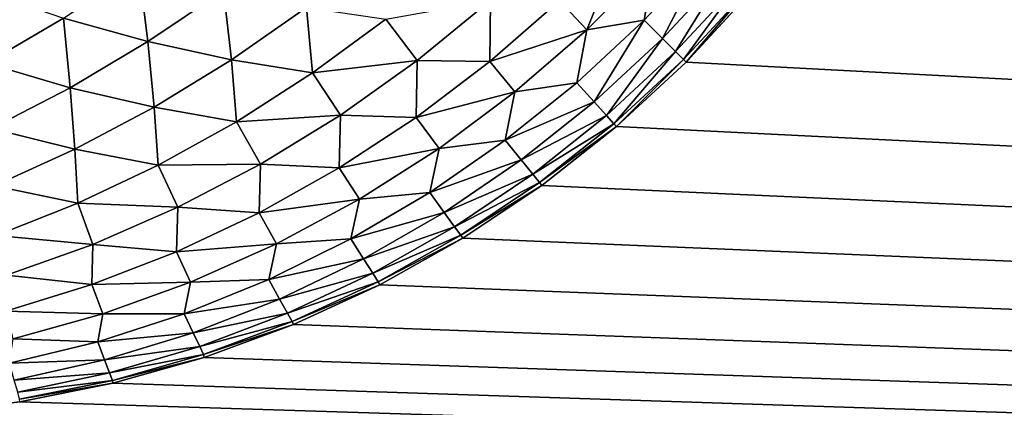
# Model space of a CAD drawing. Extents: x -302 to 302, y -900 to 900.
# Tile 276 of 656: x 117.06 to 118.931, y -878.982 to -878.246. Entities that reach past the tile are written whole.
import ezdxf

# ---------------------------------------------------------------- set-up
doc = ezdxf.new("R2010")
doc.units = 0
doc.header["$LTSCALE"] = 81.481481
for name, color, linetype in [('297', 7, 'CONTINUOUS'), ('3', 7, 'CONTINUOUS'), ('312', 7, 'CONTINUOUS'), ('98', 7, 'CONTINUOUS')]:
    doc.layers.add(name, color=color, linetype=linetype)

msp = doc.modelspace()

# ---------------------------------------------------------------- linework, layer by layer
at = {"layer": '297', "color": 7, "linetype": 'CONTINUOUS'}
for points in [[(118.4489, -878.1937), (118.3263, -878.3263), (118.4489, -878.1937, -22.7), (118.4489, -878.1937)], [(118.4489, -878.1937, -22.7), (118.3263, -878.3263), (118.3263, -878.3263, -22.7), (118.4489, -878.1937, -22.7)], [(118.3263, -878.3263), (118.1937, -878.4489), (118.3263, -878.3263, -22.7), (118.3263, -878.3263)], [(118.3263, -878.3263, -22.7), (118.1937, -878.4489), (118.1937, -878.4489, -22.7), (118.3263, -878.3263, -22.7)], [(118.1937, -878.4489), (118.0519, -878.5607), (118.1937, -878.4489, -22.7), (118.1937, -878.4489)], [(118.1937, -878.4489, -22.7), (118.0519, -878.5607), (118.0519, -878.5607, -22.7), (118.1937, -878.4489, -22.7)], [(118.0519, -878.5607), (117.9017, -878.6611), (118.0519, -878.5607, -22.7), (118.0519, -878.5607)], [(118.0519, -878.5607, -22.7), (117.9017, -878.6611), (117.9017, -878.6611, -22.7), (118.0519, -878.5607, -22.7)], [(117.9017, -878.6611), (117.7442, -878.7493), (117.9017, -878.6611, -22.7), (117.9017, -878.6611)], [(117.9017, -878.6611, -22.7), (117.7442, -878.7493), (117.7442, -878.7493, -22.7), (117.9017, -878.6611, -22.7)], [(117.7442, -878.7493), (117.5802, -878.8249), (117.7442, -878.7493, -22.7), (117.7442, -878.7493)], [(117.7442, -878.7493, -22.7), (117.5802, -878.8249), (117.5802, -878.8249, -22.7), (117.7442, -878.7493, -22.7)], [(117.5802, -878.8249), (117.4107, -878.8874), (117.5802, -878.8249, -22.7), (117.5802, -878.8249)], [(117.5802, -878.8249, -22.7), (117.4107, -878.8874), (117.4107, -878.8874, -22.7), (117.5802, -878.8249, -22.7)], [(117.4107, -878.8874), (117.2369, -878.9365), (117.4107, -878.8874, -22.7), (117.4107, -878.8874)], [(117.4107, -878.8874, -22.7), (117.2369, -878.9365), (117.2369, -878.9365, -22.7), (117.4107, -878.8874, -22.7)], [(117.2369, -878.9365), (117.0598, -878.9717), (117.2369, -878.9365, -22.7), (117.2369, -878.9365)], [(117.2369, -878.9365, -22.7), (117.0598, -878.9717), (117.0598, -878.9717, -22.7), (117.2369, -878.9365, -22.7)], [(117.0598, -878.9717), (116.8805, -878.9929), (117.0598, -878.9717, -22.7), (117.0598, -878.9717)]]:
    msp.add_3dface(points, dxfattribs=at)
at = {"layer": '3', "color": 7, "linetype": 'CONTINUOUS'}
for points in [[(118.9365, -877.2369), (149.75, -880), (118.8874, -877.4107), (118.9365, -877.2369)], [(118.8874, -877.4107), (149.75, -880), (118.8249, -877.5802), (118.8874, -877.4107)], [(118.8249, -877.5802), (149.75, -880), (118.7493, -877.7442), (118.8249, -877.5802)], [(118.7493, -877.7442), (149.75, -880), (118.6611, -877.9017), (118.7493, -877.7442)], [(118.6611, -877.9017), (149.75, -880), (118.5607, -878.0519), (118.6611, -877.9017)], [(118.5607, -878.0519), (149.75, -880), (118.4489, -878.1937), (118.5607, -878.0519)], [(118.4489, -878.1937), (149.75, -880), (118.3263, -878.3263), (118.4489, -878.1937)], [(118.3263, -878.3263), (149.75, -880), (118.1937, -878.4489), (118.3263, -878.3263)], [(118.1937, -878.4489), (149.75, -880), (118.0519, -878.5607), (118.1937, -878.4489)], [(118.0519, -878.5607), (149.75, -880), (117.9017, -878.6611), (118.0519, -878.5607)], [(117.9017, -878.6611), (149.75, -880), (117.7442, -878.7493), (117.9017, -878.6611)], [(117.7442, -878.7493), (149.75, -880), (117.5802, -878.8249), (117.7442, -878.7493)], [(117.5802, -878.8249), (149.75, -880), (117.4107, -878.8874), (117.5802, -878.8249)], [(117.4107, -878.8874), (149.75, -880), (117.2369, -878.9365), (117.4107, -878.8874)], [(117.2369, -878.9365), (149.75, -880), (117.0598, -878.9717), (117.2369, -878.9365)], [(117.0598, -878.9717), (149.75, -880), (116.8805, -878.9929), (117.0598, -878.9717)]]:
    msp.add_3dface(points, dxfattribs=at)
at = {"layer": '312', "color": 7, "linetype": 'CONTINUOUS'}
for points in [[(118.0855, -878.2099, -23.7442), (118.2099, -878.0855, -23.7442), (118.1374, -878.265, -23.5802), (118.0855, -878.2099, -23.7442)], [(118.1374, -878.265, -23.5802), (118.2099, -878.0855, -23.7442), (118.265, -878.1374, -23.5802), (118.1374, -878.265, -23.5802)], [(118.2466, -878.2466, -23.4113), (118.265, -878.1374, -23.5802), (118.3656, -878.1187, -23.4092), (118.2466, -878.2466, -23.4113)], [(118.2466, -878.2466, -23.4113), (118.3656, -878.1187, -23.4092), (118.2813, -878.2813, -23.2373), (118.2466, -878.2466, -23.4113)], [(118.2813, -878.2813, -23.2373), (118.3656, -878.1187, -23.4092), (118.4019, -878.1514, -23.2357), (118.2813, -878.2813, -23.2373)], [(118.1374, -878.265, -23.5802), (118.265, -878.1374, -23.5802), (118.2466, -878.2466, -23.4113), (118.1374, -878.265, -23.5802)], [(117.1429, -878.2432, -24.3469), (117.2862, -878.1488, -24.3874), (117.3032, -878.2874, -24.2512), (117.1429, -878.2432, -24.3469)], [(117.3032, -878.2874, -24.2512), (117.2862, -878.1488, -24.3874), (117.4471, -878.1904, -24.2844), (117.3032, -878.2874, -24.2512)], [(118.2813, -878.2813, -23.2373), (118.4019, -878.1514, -23.2357), (118.3063, -878.3063, -23.06), (118.2813, -878.2813, -23.2373)], [(118.3063, -878.3063, -23.06), (118.4019, -878.1514, -23.2357), (118.4279, -878.175, -23.0589), (118.3063, -878.3063, -23.06)], [(118.3213, -878.3213, -22.8805), (118.3063, -878.3063, -23.06), (118.4279, -878.175, -23.0589), (118.3213, -878.3213, -22.8805)], [(118.4436, -878.1891, -22.8799), (118.3213, -878.3213, -22.8805), (118.4279, -878.175, -23.0589), (118.4436, -878.1891, -22.8799)], [(116.9969, -878.3286, -24.2967), (116.9854, -878.1887, -24.4298), (117.1429, -878.2432, -24.3469), (116.9969, -878.3286, -24.2967)], [(117.3032, -878.2874, -24.2512), (117.4471, -878.1904, -24.2844), (117.4622, -878.322, -24.1417), (117.3032, -878.2874, -24.2512)], [(117.4622, -878.322, -24.1417), (117.4471, -878.1904, -24.2844), (117.6046, -878.2224, -24.1676), (117.4622, -878.322, -24.1417)], [(118.4436, -878.1891, -22.8799), (118.3263, -878.3263, -22.7), (118.3213, -878.3213, -22.8805), (118.4436, -878.1891, -22.8799)], [(118.4489, -878.1937, -22.7), (118.3263, -878.3263, -22.7), (118.4436, -878.1891, -22.8799), (118.4489, -878.1937, -22.7)], [(117.8154, -878.3232, -23.8879), (117.7554, -878.245, -24.0375), (117.9547, -878.2094, -23.899), (117.8154, -878.3232, -23.8879)], [(117.8154, -878.3232, -23.8879), (117.9547, -878.2094, -23.899), (117.953, -878.3255, -23.7381), (117.8154, -878.3232, -23.8879)], [(117.953, -878.3255, -23.7381), (117.9547, -878.2094, -23.899), (118.0855, -878.2099, -23.7442), (117.953, -878.3255, -23.7381)], [(117.953, -878.3255, -23.7381), (118.0855, -878.2099, -23.7442), (118.1374, -878.265, -23.5802), (117.953, -878.3255, -23.7381)], [(117.4622, -878.322, -24.1417), (117.6046, -878.2224, -24.1676), (117.6162, -878.347, -24.0183), (117.4622, -878.322, -24.1417)], [(117.6162, -878.347, -24.0183), (117.6046, -878.2224, -24.1676), (117.7554, -878.245, -24.0375), (117.6162, -878.347, -24.0183)], [(116.9969, -878.3286, -24.2967), (117.1429, -878.2432, -24.3469), (117.1557, -878.375, -24.2088), (116.9969, -878.3286, -24.2967)], [(117.1557, -878.375, -24.2088), (117.1429, -878.2432, -24.3469), (117.3032, -878.2874, -24.2512), (117.1557, -878.375, -24.2088)], [(117.6162, -878.347, -24.0183), (117.7554, -878.245, -24.0375), (117.8154, -878.3232, -23.8879), (117.6162, -878.347, -24.0183)], [(118.1187, -878.3656, -23.4092), (118.1374, -878.265, -23.5802), (118.2466, -878.2466, -23.4113), (118.1187, -878.3656, -23.4092)], [(118.1187, -878.3656, -23.4092), (118.2466, -878.2466, -23.4113), (118.1514, -878.4019, -23.2357), (118.1187, -878.3656, -23.4092)], [(118.1514, -878.4019, -23.2357), (118.2466, -878.2466, -23.4113), (118.2813, -878.2813, -23.2373), (118.1514, -878.4019, -23.2357)], [(118.0011, -878.3829, -23.5748), (117.953, -878.3255, -23.7381), (118.1374, -878.265, -23.5802), (118.0011, -878.3829, -23.5748)], [(118.0011, -878.3829, -23.5748), (118.1374, -878.265, -23.5802), (118.1187, -878.3656, -23.4092), (118.0011, -878.3829, -23.5748)], [(117.1557, -878.375, -24.2088), (117.3032, -878.2874, -24.2512), (117.3152, -878.412, -24.1073), (117.1557, -878.375, -24.2088)], [(117.3152, -878.412, -24.1073), (117.3032, -878.2874, -24.2512), (117.4622, -878.322, -24.1417), (117.3152, -878.412, -24.1073)], [(118.1514, -878.4019, -23.2357), (118.2813, -878.2813, -23.2373), (118.175, -878.4279, -23.0589), (118.1514, -878.4019, -23.2357)], [(118.175, -878.4279, -23.0589), (118.2813, -878.2813, -23.2373), (118.3063, -878.3063, -23.06), (118.175, -878.4279, -23.0589)], [(118.1891, -878.4436, -22.8799), (118.175, -878.4279, -23.0589), (118.3063, -878.3063, -23.06), (118.1891, -878.4436, -22.8799)], [(118.3213, -878.3213, -22.8805), (118.1891, -878.4436, -22.8799), (118.3063, -878.3063, -23.06), (118.3213, -878.3213, -22.8805)], [(117.0056, -878.4528, -24.1575), (116.9969, -878.3286, -24.2967), (117.1557, -878.375, -24.2088), (117.0056, -878.4528, -24.1575)], [(117.3152, -878.412, -24.1073), (117.4622, -878.322, -24.1417), (117.4716, -878.4396, -23.9916), (117.3152, -878.412, -24.1073)], [(117.4716, -878.4396, -23.9916), (117.4622, -878.322, -24.1417), (117.6162, -878.347, -24.0183), (117.4716, -878.4396, -23.9916)], [(117.6693, -878.427, -23.8696), (117.6162, -878.347, -24.0183), (117.8154, -878.3232, -23.8879), (117.6693, -878.427, -23.8696)], [(117.6693, -878.427, -23.8696), (117.8154, -878.3232, -23.8879), (117.8131, -878.4316, -23.7259), (117.6693, -878.427, -23.8696)], [(117.8131, -878.4316, -23.7259), (117.8154, -878.3232, -23.8879), (117.953, -878.3255, -23.7381), (117.8131, -878.4316, -23.7259)], [(117.8131, -878.4316, -23.7259), (117.953, -878.3255, -23.7381), (118.0011, -878.3829, -23.5748), (117.8131, -878.4316, -23.7259)], [(118.3213, -878.3213, -22.8805), (118.1937, -878.4489, -22.7), (118.1891, -878.4436, -22.8799), (118.3213, -878.3213, -22.8805)], [(118.3263, -878.3263, -22.7), (118.1937, -878.4489, -22.7), (118.3213, -878.3213, -22.8805), (118.3263, -878.3263, -22.7)], [(117.4716, -878.4396, -23.9916), (117.6162, -878.347, -24.0183), (117.6693, -878.427, -23.8696), (117.4716, -878.4396, -23.9916)], [(117.9826, -878.475, -23.4031), (118.0011, -878.3829, -23.5748), (118.1187, -878.3656, -23.4092), (117.9826, -878.475, -23.4031)], [(117.9826, -878.475, -23.4031), (118.1187, -878.3656, -23.4092), (118.1514, -878.4019, -23.2357), (117.9826, -878.475, -23.4031)], [(117.0056, -878.4528, -24.1575), (117.1557, -878.375, -24.2088), (117.1647, -878.4921, -24.0647), (117.0056, -878.4528, -24.1575)], [(117.1647, -878.4921, -24.0647), (117.1557, -878.375, -24.2088), (117.3152, -878.412, -24.1073), (117.1647, -878.4921, -24.0647)], [(117.8567, -878.4904, -23.564), (117.8131, -878.4316, -23.7259), (118.0011, -878.3829, -23.5748), (117.8567, -878.4904, -23.564)], [(117.8567, -878.4904, -23.564), (118.0011, -878.3829, -23.5748), (117.9826, -878.475, -23.4031), (117.8567, -878.4904, -23.564)], [(118.0128, -878.5124, -23.2309), (117.9826, -878.475, -23.4031), (118.1514, -878.4019, -23.2357), (118.0128, -878.5124, -23.2309)], [(118.0128, -878.5124, -23.2309), (118.1514, -878.4019, -23.2357), (118.175, -878.4279, -23.0589), (118.0128, -878.5124, -23.2309)], [(117.1647, -878.4921, -24.0647), (117.3152, -878.412, -24.1073), (117.3227, -878.5223, -23.9576), (117.1647, -878.4921, -24.0647)], [(117.3227, -878.5223, -23.9576), (117.3152, -878.412, -24.1073), (117.4716, -878.4396, -23.9916), (117.3227, -878.5223, -23.9576)], [(117.3227, -878.5223, -23.9576), (117.4716, -878.4396, -23.9916), (117.5172, -878.5203, -23.8441), (117.3227, -878.5223, -23.9576)], [(117.5172, -878.5203, -23.8441), (117.4716, -878.4396, -23.9916), (117.6693, -878.427, -23.8696), (117.5172, -878.5203, -23.8441)], [(117.5172, -878.5203, -23.8441), (117.6693, -878.427, -23.8696), (117.6667, -878.5275, -23.7077), (117.5172, -878.5203, -23.8441)], [(117.6667, -878.5275, -23.7077), (117.6693, -878.427, -23.8696), (117.8131, -878.4316, -23.7259), (117.6667, -878.5275, -23.7077)], [(117.6667, -878.5275, -23.7077), (117.8131, -878.4316, -23.7259), (117.8567, -878.4904, -23.564), (117.6667, -878.5275, -23.7077)], [(118.0347, -878.5391, -23.0556), (118.0128, -878.5124, -23.2309), (118.175, -878.4279, -23.0589), (118.0347, -878.5391, -23.0556)], [(118.1891, -878.4436, -22.8799), (118.0347, -878.5391, -23.0556), (118.175, -878.4279, -23.0589), (118.1891, -878.4436, -22.8799)], [(117.0114, -878.5617, -24.0141), (117.0056, -878.4528, -24.1575), (117.1647, -878.4921, -24.0647), (117.0114, -878.5617, -24.0141)], [(118.1891, -878.4436, -22.8799), (118.0478, -878.5552, -22.8782), (118.0347, -878.5391, -23.0556), (118.1891, -878.4436, -22.8799)], [(118.1891, -878.4436, -22.8799), (118.1937, -878.4489, -22.7), (118.0478, -878.5552, -22.8782), (118.1891, -878.4436, -22.8799)], [(118.1937, -878.4489, -22.7), (118.0519, -878.5607, -22.7), (118.0478, -878.5552, -22.8782), (118.1937, -878.4489, -22.7)], [(117.839, -878.5742, -23.3928), (117.8567, -878.4904, -23.564), (117.9826, -878.475, -23.4031), (117.839, -878.5742, -23.3928)], [(117.839, -878.5742, -23.3928), (117.9826, -878.475, -23.4031), (118.0128, -878.5124, -23.2309), (117.839, -878.5742, -23.3928)], [(117.0114, -878.5617, -24.0141), (117.1647, -878.4921, -24.0647), (117.1702, -878.5946, -23.9163), (117.0114, -878.5617, -24.0141)], [(117.1702, -878.5946, -23.9163), (117.1647, -878.4921, -24.0647), (117.3227, -878.5223, -23.9576), (117.1702, -878.5946, -23.9163)], [(117.7053, -878.587, -23.5479), (117.6667, -878.5275, -23.7077), (117.8567, -878.4904, -23.564), (117.7053, -878.587, -23.5479)], [(117.7053, -878.587, -23.5479), (117.8567, -878.4904, -23.564), (117.839, -878.5742, -23.3928), (117.7053, -878.587, -23.5479)], [(117.8664, -878.6121, -23.223), (117.839, -878.5742, -23.3928), (118.0128, -878.5124, -23.2309), (117.8664, -878.6121, -23.223)], [(117.8664, -878.6121, -23.223), (118.0128, -878.5124, -23.2309), (118.0347, -878.5391, -23.0556), (117.8664, -878.6121, -23.223)], [(117.1702, -878.5946, -23.9163), (117.3227, -878.5223, -23.9576), (117.3601, -878.6023, -23.8115), (117.1702, -878.5946, -23.9163)], [(117.3601, -878.6023, -23.8115), (117.3227, -878.5223, -23.9576), (117.5172, -878.5203, -23.8441), (117.3601, -878.6023, -23.8115)], [(117.3601, -878.6023, -23.8115), (117.5172, -878.5203, -23.8441), (117.5147, -878.6128, -23.6836), (117.3601, -878.6023, -23.8115)], [(117.5147, -878.6128, -23.6836), (117.5172, -878.5203, -23.8441), (117.6667, -878.5275, -23.7077), (117.5147, -878.6128, -23.6836)], [(117.5147, -878.6128, -23.6836), (117.6667, -878.5275, -23.7077), (117.7053, -878.587, -23.5479), (117.5147, -878.6128, -23.6836)], [(117.8863, -878.6391, -23.0502), (117.8664, -878.6121, -23.223), (118.0347, -878.5391, -23.0556), (117.8863, -878.6391, -23.0502)], [(118.0478, -878.5552, -22.8782), (117.8863, -878.6391, -23.0502), (118.0347, -878.5391, -23.0556), (118.0478, -878.5552, -22.8782)], [(117.0151, -878.6561, -23.8681), (117.0114, -878.5617, -24.0141), (117.1702, -878.5946, -23.9163), (117.0151, -878.6561, -23.8681)], [(118.0478, -878.5552, -22.8782), (117.8982, -878.6554, -22.8755), (117.8863, -878.6391, -23.0502), (118.0478, -878.5552, -22.8782)], [(118.0478, -878.5552, -22.8782), (118.0519, -878.5607, -22.7), (117.8982, -878.6554, -22.8755), (118.0478, -878.5552, -22.8782)], [(118.0519, -878.5607, -22.7), (117.9017, -878.6611, -22.7), (117.8982, -878.6554, -22.8755), (118.0519, -878.5607, -22.7)], [(117.5476, -878.6719, -23.5265), (117.5147, -878.6128, -23.6836), (117.7053, -878.587, -23.5479), (117.5476, -878.6719, -23.5265)], [(117.5476, -878.6719, -23.5265), (117.7053, -878.587, -23.5479), (117.6889, -878.6625, -23.3786), (117.5476, -878.6719, -23.5265)], [(117.6889, -878.6625, -23.3786), (117.7053, -878.587, -23.5479), (117.839, -878.5742, -23.3928), (117.6889, -878.6625, -23.3786)], [(117.6889, -878.6625, -23.3786), (117.839, -878.5742, -23.3928), (117.8664, -878.6121, -23.223), (117.6889, -878.6625, -23.3786)], [(117.0151, -878.6561, -23.8681), (117.1702, -878.5946, -23.9163), (117.1989, -878.6727, -23.7721), (117.0151, -878.6561, -23.8681)], [(117.1989, -878.6727, -23.7721), (117.1702, -878.5946, -23.9163), (117.3601, -878.6023, -23.8115), (117.1989, -878.6727, -23.7721)], [(117.1989, -878.6727, -23.7721), (117.3601, -878.6023, -23.8115), (117.3579, -878.6868, -23.6538), (117.1989, -878.6727, -23.7721)], [(117.3579, -878.6868, -23.6538), (117.3601, -878.6023, -23.8115), (117.5147, -878.6128, -23.6836), (117.3579, -878.6868, -23.6538)], [(117.3579, -878.6868, -23.6538), (117.5147, -878.6128, -23.6836), (117.5476, -878.6719, -23.5265), (117.3579, -878.6868, -23.6538)], [(117.7131, -878.7004, -23.2119), (117.6889, -878.6625, -23.3786), (117.8664, -878.6121, -23.223), (117.7131, -878.7004, -23.2119)], [(117.7131, -878.7004, -23.2119), (117.8664, -878.6121, -23.223), (117.8863, -878.6391, -23.0502), (117.7131, -878.7004, -23.2119)], [(117.7308, -878.7273, -23.0427), (117.7131, -878.7004, -23.2119), (117.8863, -878.6391, -23.0502), (117.7308, -878.7273, -23.0427)], [(117.8982, -878.6554, -22.8755), (117.7308, -878.7273, -23.0427), (117.8863, -878.6391, -23.0502), (117.8982, -878.6554, -22.8755)], [(117.0347, -878.731, -23.7262), (117.0151, -878.6561, -23.8681), (117.1989, -878.6727, -23.7721), (117.0347, -878.731, -23.7262)], [(117.5331, -878.7395, -23.3605), (117.5476, -878.6719, -23.5265), (117.6889, -878.6625, -23.3786), (117.5331, -878.7395, -23.3605)], [(117.5331, -878.7395, -23.3605), (117.6889, -878.6625, -23.3786), (117.7131, -878.7004, -23.2119), (117.5331, -878.7395, -23.3605)], [(117.8982, -878.6554, -22.8755), (117.7412, -878.7436, -22.8717), (117.7308, -878.7273, -23.0427), (117.8982, -878.6554, -22.8755)], [(117.8982, -878.6554, -22.8755), (117.9017, -878.6611, -22.7), (117.7412, -878.7436, -22.8717), (117.8982, -878.6554, -22.8755)], [(117.9017, -878.6611, -22.7), (117.7442, -878.7493, -22.7), (117.7412, -878.7436, -22.8717), (117.9017, -878.6611, -22.7)], [(117.0347, -878.731, -23.7262), (117.1989, -878.6727, -23.7721), (117.1972, -878.7492, -23.6184), (117.0347, -878.731, -23.7262)], [(117.1972, -878.7492, -23.6184), (117.1989, -878.6727, -23.7721), (117.3579, -878.6868, -23.6538), (117.1972, -878.7492, -23.6184)], [(117.3847, -878.7447, -23.5002), (117.3579, -878.6868, -23.6538), (117.5476, -878.6719, -23.5265), (117.3847, -878.7447, -23.5002)], [(117.3847, -878.7447, -23.5002), (117.5476, -878.6719, -23.5265), (117.5331, -878.7395, -23.3605), (117.3847, -878.7447, -23.5002)], [(117.1972, -878.7492, -23.6184), (117.3579, -878.6868, -23.6538), (117.3847, -878.7447, -23.5002), (117.1972, -878.7492, -23.6184)], [(117.5538, -878.7768, -23.1978), (117.5331, -878.7395, -23.3605), (117.7131, -878.7004, -23.2119), (117.5538, -878.7768, -23.1978)], [(117.5538, -878.7768, -23.1978), (117.7131, -878.7004, -23.2119), (117.7308, -878.7273, -23.0427), (117.5538, -878.7768, -23.1978)], [(117.0336, -878.7997, -23.5775), (117.0347, -878.731, -23.7262), (117.1972, -878.7492, -23.6184), (117.0336, -878.7997, -23.5775)], [(117.3725, -878.8048, -23.3386), (117.3847, -878.7447, -23.5002), (117.5331, -878.7395, -23.3605), (117.3725, -878.8048, -23.3386)], [(117.3725, -878.8048, -23.3386), (117.5331, -878.7395, -23.3605), (117.5538, -878.7768, -23.1978), (117.3725, -878.8048, -23.3386)], [(117.569, -878.8033, -23.0331), (117.5538, -878.7768, -23.1978), (117.7308, -878.7273, -23.0427), (117.569, -878.8033, -23.0331)], [(117.7412, -878.7436, -22.8717), (117.569, -878.8033, -23.0331), (117.7308, -878.7273, -23.0427), (117.7412, -878.7436, -22.8717)], [(117.0336, -878.7997, -23.5775), (117.1972, -878.7492, -23.6184), (117.2177, -878.805, -23.4688), (117.0336, -878.7997, -23.5775)], [(117.2177, -878.805, -23.4688), (117.1972, -878.7492, -23.6184), (117.3847, -878.7447, -23.5002), (117.2177, -878.805, -23.4688)], [(117.2177, -878.805, -23.4688), (117.3847, -878.7447, -23.5002), (117.3725, -878.8048, -23.3386), (117.2177, -878.805, -23.4688)], [(117.7412, -878.7436, -22.8717), (117.5779, -878.8193, -22.8668), (117.569, -878.8033, -23.0331), (117.7412, -878.7436, -22.8717)], [(117.7412, -878.7436, -22.8717), (117.7442, -878.7493, -22.7), (117.5779, -878.8193, -22.8668), (117.7412, -878.7436, -22.8717)], [(117.7442, -878.7493, -22.7), (117.5802, -878.8249, -22.7), (117.5779, -878.8193, -22.8668), (117.7442, -878.7493, -22.7)], [(117.3894, -878.8409, -23.1808), (117.3725, -878.8048, -23.3386), (117.5538, -878.7768, -23.1978), (117.3894, -878.8409, -23.1808)], [(117.3894, -878.8409, -23.1808), (117.5538, -878.7768, -23.1978), (117.569, -878.8033, -23.0331), (117.3894, -878.8409, -23.1808)], [(117.0474, -878.8523, -23.4328), (117.0336, -878.7997, -23.5775), (117.2177, -878.805, -23.4688), (117.0474, -878.8523, -23.4328)], [(117.0474, -878.8523, -23.4328), (117.2177, -878.805, -23.4688), (117.208, -878.8578, -23.313), (117.0474, -878.8523, -23.4328)], [(117.208, -878.8578, -23.313), (117.2177, -878.805, -23.4688), (117.3725, -878.8048, -23.3386), (117.208, -878.8578, -23.313)], [(117.208, -878.8578, -23.313), (117.3725, -878.8048, -23.3386), (117.3894, -878.8409, -23.1808), (117.208, -878.8578, -23.313)], [(117.402, -878.8666, -23.0214), (117.3894, -878.8409, -23.1808), (117.569, -878.8033, -23.0331), (117.402, -878.8666, -23.0214)], [(117.5779, -878.8193, -22.8668), (117.402, -878.8666, -23.0214), (117.569, -878.8033, -23.0331), (117.5779, -878.8193, -22.8668)], [(117.5779, -878.8193, -22.8668), (117.4091, -878.882, -22.8609), (117.402, -878.8666, -23.0214), (117.5779, -878.8193, -22.8668)], [(117.5779, -878.8193, -22.8668), (117.5802, -878.8249, -22.7), (117.4091, -878.882, -22.8609), (117.5779, -878.8193, -22.8668)], [(117.5802, -878.8249, -22.7), (117.4107, -878.8874, -22.7), (117.4091, -878.882, -22.8609), (117.5802, -878.8249, -22.7)], [(117.0405, -878.8985, -23.2838), (117.0474, -878.8523, -23.4328), (117.208, -878.8578, -23.313), (117.0405, -878.8985, -23.2838)], [(117.2208, -878.8923, -23.1609), (117.208, -878.8578, -23.313), (117.3894, -878.8409, -23.1808), (117.2208, -878.8923, -23.1609)], [(117.2208, -878.8923, -23.1609), (117.3894, -878.8409, -23.1808), (117.402, -878.8666, -23.0214), (117.2208, -878.8923, -23.1609)], [(117.0405, -878.8985, -23.2838), (117.208, -878.8578, -23.313), (117.2208, -878.8923, -23.1609), (117.0405, -878.8985, -23.2838)], [(117.2307, -878.9167, -23.0078), (117.2208, -878.8923, -23.1609), (117.402, -878.8666, -23.0214), (117.2307, -878.9167, -23.0078)], [(117.4091, -878.882, -22.8609), (117.2307, -878.9167, -23.0078), (117.402, -878.8666, -23.0214), (117.4091, -878.882, -22.8609)], [(117.4091, -878.882, -22.8609), (117.2361, -878.9313, -22.854), (117.2307, -878.9167, -23.0078), (117.4091, -878.882, -22.8609)], [(117.4091, -878.882, -22.8609), (117.4107, -878.8874, -22.7), (117.2361, -878.9313, -22.854), (117.4091, -878.882, -22.8609)], [(117.4107, -878.8874, -22.7), (117.2369, -878.9365, -22.7), (117.2361, -878.9313, -22.854), (117.4107, -878.8874, -22.7)], [(117.0492, -878.9307, -23.1383), (117.0405, -878.8985, -23.2838), (117.2208, -878.8923, -23.1609), (117.0492, -878.9307, -23.1383)], [(117.0492, -878.9307, -23.1383), (117.2208, -878.8923, -23.1609), (117.2307, -878.9167, -23.0078), (117.0492, -878.9307, -23.1383)], [(117.0561, -878.9534, -22.9924), (117.0492, -878.9307, -23.1383), (117.2307, -878.9167, -23.0078), (117.0561, -878.9534, -22.9924)], [(117.2361, -878.9313, -22.854), (117.0561, -878.9534, -22.9924), (117.2307, -878.9167, -23.0078), (117.2361, -878.9313, -22.854)], [(117.2361, -878.9313, -22.854), (117.0597, -878.967, -22.8462), (117.0561, -878.9534, -22.9924), (117.2361, -878.9313, -22.854)], [(117.2361, -878.9313, -22.854), (117.2369, -878.9365, -22.7), (117.0597, -878.967, -22.8462), (117.2361, -878.9313, -22.854)], [(117.2369, -878.9365, -22.7), (117.0598, -878.9717, -22.7), (117.0597, -878.967, -22.8462), (117.2369, -878.9365, -22.7)]]:
    msp.add_3dface(points, dxfattribs=at)
at = {"layer": '98', "color": 7, "linetype": 'CONTINUOUS'}
for points in [[(112.75, -900, 6.9), (131.75, -900, 6.9), (131.75, 900, 6.9), (112.75, -900, 6.9)], [(112.75, -900, 6.9), (131.75, 900, 6.9), (112.75, 900, 6.9), (112.75, -900, 6.9)]]:
    msp.add_3dface(points, dxfattribs=at)

doc.saveas('drawing.dxf')
